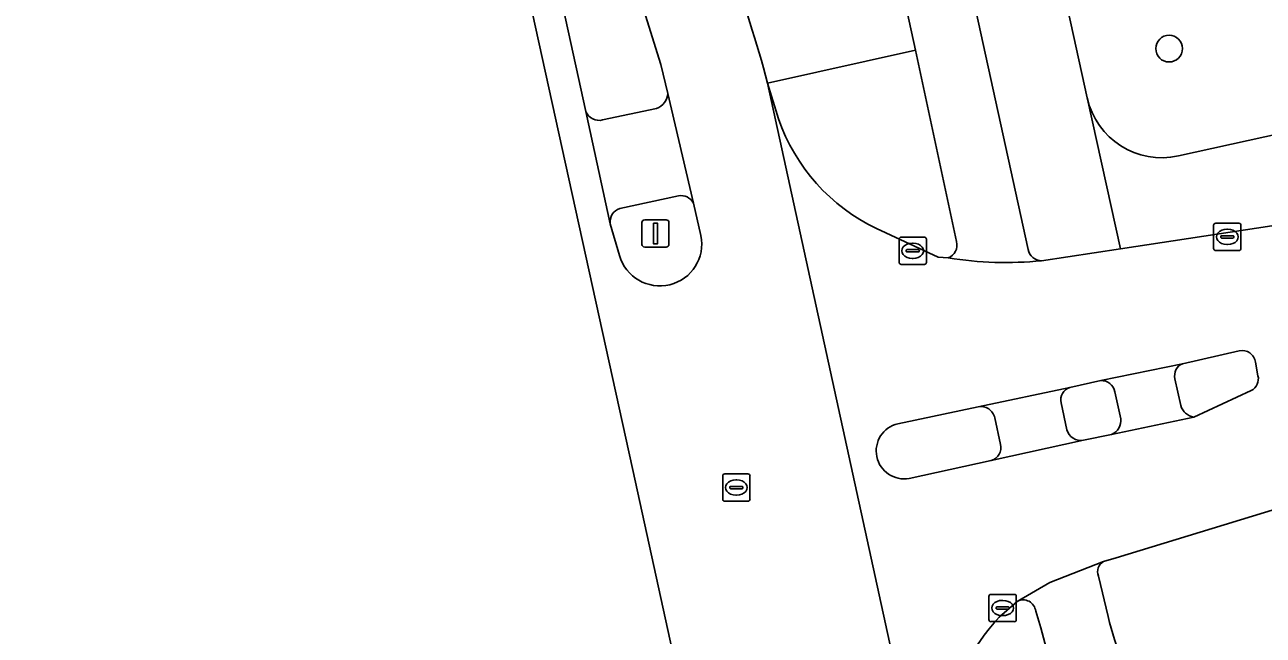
# Model space of a CAD drawing. Extents: x 160554 to 161248, y 385329 to 386506.
# Drawn here: x 160697.55 to 160742.95, y 385896.47 to 385918.86 of the extents above; entities that cross this region are included whole.
import ezdxf

# ---------------------------------------------------------------- set-up
doc = ezdxf.new("R2010")
doc.units = 0
for name, color, linetype in [('IMGEO_Berm_groen', 7, 'Continuous'), ('IMGEO_Boom', 7, 'Continuous'), ('IMGEO_Erf', 7, 'Continuous'), ('IMGEO_Fietspad_gesloten', 7, 'Continuous'), ('IMGEO_Kolk', 7, 'Continuous'), ('IMGEO_Lichtmast', 7, 'Continuous'), ('IMGEO_Rijbaan_lokaal_gesloten', 7, 'Continuous'), ('IMGEO_Rioolput', 7, 'Continuous'), ('IMGEO_Verkeerseiland_gesloten', 7, 'Continuous'), ('IMGEO_Voetpad_open', 7, 'Continuous')]:
    doc.layers.add(name, color=color, linetype=linetype)

msp = doc.modelspace()

# ---------------------------------------------------------------- linework, layer by layer
at = {"layer": 'IMGEO_Berm_groen'}
msp.add_lwpolyline([(160724.781, 385916.716), (160730.198, 385917.932), (160725.717, 385938.492)], dxfattribs=at)
msp.add_arc((160677.084, 385904.031), 49.355, 14.8933, 20.2817, dxfattribs=at)
at = {"layer": 'IMGEO_Boom'}
msp.add_circle((160739.497, 385917.986), 0.489, dxfattribs=at)
at = {"layer": 'IMGEO_Erf'}
for points in [[(160785.322, 385945.206), (160775.685, 385943.115), (160775.268, 385945.028), (160772.456, 385944.411), (160771.673, 385948.284), (160764.583, 385946.749), (160765.37, 385942.857), (160762.906, 385942.316), (160760.173, 385941.717), (160759.384, 385945.622), (160752.285, 385944.084), (160753.078, 385940.16), (160750.544, 385939.604), (160747.909, 385939.026), (160747.146, 385942.799), (160739.868, 385941.328), (160740.651, 385937.453), (160737.93, 385936.903), (160737.146, 385940.778), (160731.429, 385939.532), (160731.466, 385939.363), (160731.404, 385939.381), (160736.496, 385916.182)], [(160739.836, 385914.053), (160789.869, 385925.075), (160785.322, 385945.206)]]:
    msp.add_lwpolyline(points, dxfattribs=at)
msp.add_arc((160739.231, 385916.788), 2.801, 192.4935, 282.4775, dxfattribs=at)
at = {"layer": 'IMGEO_Fietspad_gesloten'}
for points in [[(160685.475, 386134.246), (160684.879, 386136.929), (160682.341, 386136.704), (160684.698, 386125.828), (160685.042, 386124.2), (160689.934, 386101.865), (160690.375, 386099.851), (160695.809, 386075.043), (160696.16, 386073.425), (160705.869, 386029.102), (160706.223, 386027.475), (160714.941, 385987.315), (160715.3, 385985.704), (160725.332, 385940.095), (160725.717, 385938.492), (160730.198, 385917.932), (160731.706, 385910.91)], [(160734.335, 385910.619), (160688.379, 386120.515), (160685.475, 386134.246)], [(160735.861, 385905.558), (160732.497, 385904.847)], [(160735.743, 385904.011), (160735.536, 385904.995)], [(160733.103, 385904.448), (160733.312, 385903.474)], [(160732.976, 385902.886), (160736.358, 385903.627)], [(160737.091, 385899.177), (160735.121, 385898.41), (160733.927, 385897.716)], [(160737.259, 385897.161), (160736.909, 385898.646)], [(160734.607, 385897.36), (160734.796, 385896.744)]]:
    msp.add_lwpolyline(points, dxfattribs=at)
for centre, radius, start, end in [((160731.206, 385910.787), 0.515, 292.3979, 13.7854), ((160734.82, 385910.698), 0.492, 189.2151, 270.0695), ((160733.52, 385923.547), 13.405, 260.9107, 275.5713), ((160735.991, 385905.108), 0.469, 106.0883, 193.919), ((160732.601, 385904.345), 0.513, 11.5859, 101.691), ((160736.264, 385904.161), 0.542, 196.0581, 279.9814), ((160732.85, 385903.348), 0.479, 285.2838, 15.2265), ((160737.295, 385898.81), 0.42, 119.1023, 203.0595), ((160734.147, 385897.309), 0.462, 6.2831, 118.4501), ((160758.292, 385902.692), 21.748, 194.7346, 213.2536), ((160758.521, 385902.644), 24.448, 193.9649, 208.0594)]:
    msp.add_arc(centre, radius, start, end, dxfattribs=at)
at = {"layer": 'IMGEO_Kolk'}
for p, q in [((160741.129, 385910.656), (160741.129, 385911.508)), ((160741.204, 385911.582), (160742.056, 385911.582)), ((160742.13, 385911.508), (160742.13, 385910.656)), ((160729.598, 385910.146), (160729.598, 385910.998)), ((160729.673, 385911.072), (160730.525, 385911.072)), ((160730.599, 385910.998), (160730.599, 385910.146)), ((160741.388, 385911.076), (160741.388, 385911.088)), ((160741.826, 385911.039), (160741.428, 385911.039)), ((160741.431, 385911.125), (160741.829, 385911.125)), ((160741.617, 385911.362), (160741.642, 385911.362)), ((160741.872, 385911.088), (160741.872, 385911.076)), ((160729.857, 385910.566), (160729.857, 385910.578)), ((160730.295, 385910.529), (160729.897, 385910.529)), ((160729.9, 385910.615), (160730.298, 385910.615)), ((160730.086, 385910.852), (160730.111, 385910.852)), ((160730.341, 385910.578), (160730.341, 385910.566)), ((160742.056, 385910.582), (160741.204, 385910.582)), ((160741.64, 385910.802), (160741.615, 385910.802)), ((160730.525, 385910.072), (160729.673, 385910.072)), ((160730.109, 385910.292), (160730.084, 385910.292)), ((160732.893, 385897.047), (160732.893, 385897.899)), ((160732.968, 385897.973), (160733.82, 385897.973)), ((160733.381, 385897.753), (160733.406, 385897.753)), ((160733.894, 385897.899), (160733.894, 385897.047)), ((160733.152, 385897.467), (160733.152, 385897.479)), ((160733.59, 385897.43), (160733.192, 385897.43)), ((160733.195, 385897.516), (160733.593, 385897.516)), ((160733.636, 385897.479), (160733.636, 385897.467)), ((160733.82, 385896.973), (160732.968, 385896.973)), ((160733.404, 385897.193), (160733.379, 385897.193))]:
    msp.add_line(p, q, dxfattribs=at)
for points in [[(160741.129, 385910.656), (160741.129, 385911.508)], [(160741.204, 385911.582), (160742.056, 385911.582)], [(160742.13, 385911.508), (160742.13, 385910.656)], [(160729.598, 385910.146), (160729.598, 385910.998)], [(160729.673, 385911.072), (160730.525, 385911.072)], [(160730.599, 385910.998), (160730.599, 385910.146)], [(160742.056, 385910.582), (160741.204, 385910.582)], [(160730.525, 385910.072), (160729.673, 385910.072)], [(160732.893, 385897.047), (160732.893, 385897.899)], [(160732.968, 385897.973), (160733.82, 385897.973)], [(160733.894, 385897.899), (160733.894, 385897.047)], [(160733.82, 385896.973), (160732.968, 385896.973)]]:
    msp.add_lwpolyline(points, dxfattribs=at)
for centre, radius, start, end in [((160741.206, 385911.506), 0.0765, 91.552, 178.448), ((160741.206, 385911.506), 0.0765, 91.552, 178.448), ((160742.054, 385911.506), 0.0765, 1.552, 88.448), ((160742.054, 385911.506), 0.0765, 1.552, 88.448), ((160729.675, 385910.996), 0.0765, 91.552, 178.448), ((160729.675, 385910.996), 0.0765, 91.552, 178.448), ((160730.523, 385910.996), 0.0765, 1.552, 88.448), ((160730.523, 385910.996), 0.0765, 1.552, 88.448), ((160741.428, 385911.085), 0.0403, 85.8775, 175.7526), ((160741.425, 385911.075), 0.0366, 178.938, 274.7102), ((160741.829, 385911.082), 0.043, 264.8664, 352.4533), ((160741.833, 385911.087), 0.0386, 1.7309, 96.639), ((160729.897, 385910.575), 0.0403, 85.8775, 175.7526), ((160729.894, 385910.565), 0.0366, 178.938, 274.7102), ((160730.298, 385910.572), 0.043, 264.8664, 352.4533), ((160730.302, 385910.577), 0.0386, 1.7309, 96.639), ((160741.206, 385910.658), 0.0765, 181.552, 268.448), ((160741.206, 385910.658), 0.0765, 181.552, 268.448), ((160742.054, 385910.658), 0.0765, 271.552, 358.448), ((160742.054, 385910.658), 0.0765, 271.552, 358.448), ((160729.675, 385910.148), 0.0765, 181.552, 268.448), ((160729.675, 385910.148), 0.0765, 181.552, 268.448), ((160730.523, 385910.148), 0.0765, 271.552, 358.448), ((160730.523, 385910.148), 0.0765, 271.552, 358.448), ((160732.97, 385897.897), 0.0765, 91.552, 178.448), ((160732.97, 385897.897), 0.0765, 91.552, 178.448), ((160733.818, 385897.897), 0.0765, 1.552, 88.448), ((160733.818, 385897.897), 0.0765, 1.552, 88.448), ((160733.192, 385897.476), 0.0403, 85.8775, 175.7526), ((160733.189, 385897.466), 0.0366, 178.938, 274.7102), ((160733.593, 385897.473), 0.043, 264.8664, 352.4533), ((160733.597, 385897.478), 0.0386, 1.7309, 96.639), ((160732.97, 385897.049), 0.0765, 181.552, 268.448), ((160732.97, 385897.049), 0.0765, 181.552, 268.448), ((160733.818, 385897.049), 0.0765, 271.552, 358.448), ((160733.818, 385897.049), 0.0765, 271.552, 358.448)]:
    msp.add_arc(centre, radius, start, end, dxfattribs=at)
for centre, major_axis, ratio, start_param, end_param in [((160741.616, 385911.082), (-0.387, 0.002), 0.722429, 4.712389, 7.853982), ((160741.641, 385911.082), (-0.39, 0.002), 0.717154, 1.570796, 4.712389), ((160730.085, 385910.572), (-0.387, 0.002), 0.722429, 4.712389, 7.853982), ((160730.11, 385910.572), (-0.39, 0.002), 0.717154, 1.570796, 4.712389), ((160733.38, 385897.473), (-0.387, 0.002), 0.722429, 4.712389, 7.853982), ((160733.405, 385897.473), (-0.39, 0.002), 0.717154, 1.570796, 4.712389)]:
    msp.add_ellipse(centre, major_axis=major_axis, ratio=ratio, start_param=start_param, end_param=end_param, dxfattribs=at)
at = {"layer": 'IMGEO_Lichtmast'}
for p, q in [((160720.173, 385910.807), (160720.173, 385911.607)), ((160720.173, 385911.607), (160720.173, 385910.807)), ((160720.273, 385911.707), (160721.063, 385911.707)), ((160721.063, 385911.707), (160720.273, 385911.707)), ((160721.163, 385911.607), (160721.163, 385910.807)), ((160721.163, 385910.807), (160721.163, 385911.607)), ((160721.063, 385910.707), (160720.273, 385910.707)), ((160720.273, 385910.707), (160721.063, 385910.707))]:
    msp.add_line(p, q, dxfattribs=at)
msp.add_lwpolyline([(160720.593, 385911.582), (160720.743, 385911.582), (160720.743, 385910.832), (160720.593, 385910.832), (160720.593, 385911.582)], dxfattribs=at)
for centre, start, end in [((160720.273, 385911.607), 90, 180), ((160720.273, 385911.607), 90, 180), ((160721.063, 385911.607), 0, 90), ((160721.063, 385911.607), 360, 90), ((160720.273, 385910.807), 180, 270), ((160720.273, 385910.807), 180, 270), ((160721.063, 385910.807), 270, 0), ((160721.063, 385910.807), 270, 0)]:
    msp.add_arc(centre, 0.1, start, end, dxfattribs=at)
at = {"layer": 'IMGEO_Rijbaan_lokaal_gesloten'}
for points in [[(160723.379, 385921.139), (160723.11, 385921.858), (160719.817, 385920.782), (160720.87, 385917.4), (160721.122, 385916.345), (160722.06, 385912.323), (160722.337, 385911.13)], [(160719.35, 385910.399), (160719.01, 385911.566), (160718.114, 385915.674), (160717.104, 385920.326), (160715.987, 385920.097), (160715.986, 385920.097)], [(160715.986, 385920.097), (160719.827, 385902.586), (160732.663, 385844.066), (160734.272, 385836.538), (160774.456, 385648.538), (160783.981, 385603.977), (160786.986, 385589.919), (160802.685, 385519.246), (160829.424, 385398.876), (160836.967, 385359.152), (160838.712, 385333.406), (160857.818, 385334.076)], [(160725.174, 385915.405), (160724.781, 385916.716), (160730.882, 385888.717)], [(160731.916, 385883.985), (160730.882, 385888.717), (160724.781, 385916.716)], [(160731.402, 385910.311), (160731.032, 385910.335), (160728.768, 385911.384)], [(160733.272, 385897.142), (160733.927, 385897.716), (160735.121, 385898.41), (160737.091, 385899.177), (160737.558, 385899.319), (160746.075, 385901.918), (160744.233, 385911.636), (160737.71, 385910.645), (160734.821, 385910.206)], [(160729.555, 385904.229), (160732.497, 385904.847), (160735.861, 385905.558), (160736.993, 385905.815), (160739.982, 385906.431), (160742.07, 385906.902)], [(160742.664, 385906.489), (160742.754, 385905.992)], [(160742.509, 385905.447), (160740.403, 385904.475), (160737.388, 385903.842), (160736.358, 385903.627), (160732.976, 385902.886), (160729.97, 385902.228)]]:
    msp.add_lwpolyline(points, dxfattribs=at)
for centre, radius, start, end in [((160677.084, 385904.031), 49.355, 14.8933, 20.2817), ((160731.824, 385917.732), 7.045, 199.2865, 244.2947), ((160720.829, 385910.824), 1.539, 196.0186, 11.4845), ((160733.52, 385923.547), 13.405, 260.9107, 275.5713), ((160742.175, 385906.42), 0.494, 8.0787, 102.3006), ((160742.286, 385905.875), 0.483, 297.5396, 14.0487), ((160729.782, 385903.232), 1.022, 102.816, 280.6177), ((160740.63, 385890.503), 9.911, 137.9424, 190.3825)]:
    msp.add_arc(centre, radius, start, end, dxfattribs=at)
at = {"layer": 'IMGEO_Rioolput'}
for p, q in [((160723.132, 385901.465), (160723.132, 385902.317)), ((160723.207, 385902.391), (160724.059, 385902.391)), ((160724.133, 385902.317), (160724.133, 385901.465)), ((160723.391, 385901.885), (160723.391, 385901.897)), ((160723.829, 385901.848), (160723.431, 385901.848)), ((160723.434, 385901.934), (160723.832, 385901.934)), ((160723.62, 385902.171), (160723.645, 385902.171)), ((160723.875, 385901.897), (160723.875, 385901.885)), ((160724.059, 385901.391), (160723.207, 385901.391)), ((160723.643, 385901.611), (160723.618, 385901.611))]:
    msp.add_line(p, q, dxfattribs=at)
for points in [[(160723.132, 385901.465), (160723.132, 385902.317)], [(160723.207, 385902.391), (160724.059, 385902.391)], [(160724.133, 385902.317), (160724.133, 385901.465)], [(160724.059, 385901.391), (160723.207, 385901.391)]]:
    msp.add_lwpolyline(points, dxfattribs=at)
for centre, radius, start, end in [((160723.209, 385902.315), 0.0765, 91.552, 178.448), ((160723.209, 385902.315), 0.0765, 91.552, 178.448), ((160724.057, 385902.315), 0.0765, 1.552, 88.448), ((160724.057, 385902.315), 0.0765, 1.552, 88.448), ((160723.431, 385901.894), 0.0403, 85.8775, 175.7526), ((160723.428, 385901.884), 0.0366, 178.938, 274.7102), ((160723.832, 385901.891), 0.043, 264.8664, 352.4533), ((160723.836, 385901.896), 0.0386, 1.7309, 96.639), ((160723.209, 385901.467), 0.0765, 181.552, 268.448), ((160723.209, 385901.467), 0.0765, 181.552, 268.448), ((160724.057, 385901.467), 0.0765, 271.552, 358.448), ((160724.057, 385901.467), 0.0765, 271.552, 358.448)]:
    msp.add_arc(centre, radius, start, end, dxfattribs=at)
for centre, major_axis, ratio, start_param, end_param in [((160723.619, 385901.891), (-0.387, 0.002), 0.722429, 4.712389, 7.853982), ((160723.644, 385901.891), (-0.39, 0.002), 0.717154, 1.570796, 4.712389)]:
    msp.add_ellipse(centre, major_axis=major_axis, ratio=ratio, start_param=start_param, end_param=end_param, dxfattribs=at)
at = {"layer": 'IMGEO_Verkeerseiland_gesloten'}
for points in [[(160716.275, 385924.14), (160717.104, 385920.326), (160718.114, 385915.674)], [(160721.122, 385916.345), (160720.87, 385917.4), (160719.817, 385920.782)], [(160718.731, 385915.369), (160720.702, 385915.795)], [(160721.507, 385912.586), (160719.366, 385912.124)], [(160722.337, 385911.13), (160722.06, 385912.323)], [(160719.01, 385911.566), (160719.35, 385910.399)], [(160742.07, 385906.902), (160739.982, 385906.431)], [(160742.754, 385905.992), (160742.664, 385906.489)], [(160736.993, 385905.815), (160735.861, 385905.558)], [(160739.711, 385905.881), (160739.926, 385904.894)], [(160737.724, 385904.416), (160737.503, 385905.4)], [(160740.403, 385904.475), (160742.509, 385905.447)], [(160732.497, 385904.847), (160729.555, 385904.229)], [(160735.536, 385904.995), (160735.743, 385904.011)], [(160733.312, 385903.474), (160733.103, 385904.448)], [(160736.358, 385903.627), (160737.388, 385903.842)], [(160729.97, 385902.228), (160732.976, 385902.886)]]:
    msp.add_lwpolyline(points, dxfattribs=at)
for centre, radius, start, end in [((160720.51, 385916.377), 0.613, 288.2648, 357.0018), ((160718.601, 385915.883), 0.53, 203.2463, 284.1448), ((160721.609, 385912.088), 0.508, 27.4971, 101.6325), ((160719.499, 385911.647), 0.495, 105.5406, 189.3843), ((160720.829, 385910.824), 1.539, 196.0186, 11.4845), ((160742.175, 385906.42), 0.494, 8.0787, 102.3006), ((160740.182, 385905.991), 0.484, 114.4342, 193.1044), ((160742.286, 385905.875), 0.483, 297.5396, 14.0487), ((160735.991, 385905.108), 0.469, 106.0883, 193.919), ((160737.009, 385905.313), 0.502, 9.9381, 91.7896), ((160732.601, 385904.345), 0.513, 11.5859, 101.691), ((160740.486, 385905.051), 0.582, 195.6432, 261.7642), ((160729.782, 385903.232), 1.022, 102.816, 280.6177), ((160737.193, 385904.341), 0.536, 291.3201, 7.9934), ((160736.264, 385904.161), 0.542, 196.0581, 279.9814), ((160732.85, 385903.348), 0.479, 285.2838, 15.2265)]:
    msp.add_arc(centre, radius, start, end, dxfattribs=at)
at = {"layer": 'IMGEO_Voetpad_open'}
for points in [[(160711.803, 386029.046), (160711.783, 386029.121), (160711.428, 386030.438), (160711.403, 386030.553), (160702.894, 386069.817), (160702.888, 386069.837), (160700.943, 386078.108), (160691.557, 386120.659), (160690.78, 386124.339), (160688.391, 386135.654), (160688.142, 386136.774), (160684.879, 386136.929), (160685.475, 386134.246), (160688.379, 386120.515), (160734.335, 385910.619)], [(160734.821, 385910.206), (160737.71, 385910.645), (160736.503, 385916.132), (160736.496, 385916.182), (160731.404, 385939.381), (160731.466, 385939.363), (160731.429, 385939.532), (160731.131, 385940.897), (160731.096, 385941.055), (160731.016, 385941.044), (160720.831, 385987.697), (160720.571, 385988.884), (160711.803, 386029.046)], [(160841.431, 385936.281), (160838.197, 385935.721), (160791.225, 385925.374), (160789.869, 385925.075), (160739.836, 385914.053)], [(160731.706, 385910.91), (160730.198, 385917.932), (160724.781, 385916.716), (160725.174, 385915.405)], [(160722.06, 385912.323), (160721.122, 385916.345)], [(160736.496, 385916.182), (160736.503, 385916.132), (160737.71, 385910.645), (160744.233, 385911.636), (160745.49, 385911.828)], [(160718.114, 385915.674), (160719.01, 385911.566)], [(160720.702, 385915.795), (160718.731, 385915.369)], [(160719.366, 385912.124), (160721.507, 385912.586)], [(160728.768, 385911.384), (160731.032, 385910.335), (160731.402, 385910.311)], [(160739.982, 385906.431), (160736.993, 385905.815)], [(160739.926, 385904.894), (160739.711, 385905.881)], [(160737.503, 385905.4), (160737.724, 385904.416)], [(160737.388, 385903.842), (160740.403, 385904.475)], [(160781.262, 385750), (160780.116, 385755.219), (160777.992, 385764.891), (160774.791, 385779.47), (160772.013, 385792.125), (160769.9, 385801.747), (160767.998, 385810.411), (160766.088, 385819.108), (160766.446, 385819.186), (160763.205, 385833.915), (160761.698, 385840.764), (160761.62, 385841.119), (160761.387, 385841.069), (160758.439, 385854.537), (160758.206, 385855.6), (160759.667, 385855.919), (160759.385, 385857.208), (160757.924, 385856.888), (160755.843, 385866.393), (160749.452, 385895.585), (160748.25, 385902.591), (160746.075, 385901.918), (160737.558, 385899.319), (160737.091, 385899.177)], [(160736.909, 385898.646), (160737.259, 385897.161)], [(160733.927, 385897.716), (160733.272, 385897.142)], [(160734.796, 385896.744), (160734.607, 385897.36)]]:
    msp.add_lwpolyline(points, dxfattribs=at)
for centre, radius, start, end in [((160720.51, 385916.377), 0.613, 288.2648, 357.0018), ((160739.231, 385916.788), 2.801, 192.4935, 282.4775), ((160718.601, 385915.883), 0.53, 203.2463, 284.1448), ((160731.824, 385917.732), 7.045, 199.2865, 244.2947), ((160721.609, 385912.088), 0.508, 27.4971, 101.6325), ((160719.499, 385911.647), 0.495, 105.5406, 189.3843), ((160731.206, 385910.787), 0.515, 292.3979, 13.7854), ((160734.82, 385910.698), 0.492, 189.2151, 270.0695), ((160740.182, 385905.991), 0.484, 114.4342, 193.1044), ((160737.009, 385905.313), 0.502, 9.9381, 91.7896), ((160740.486, 385905.051), 0.582, 195.6432, 261.7642), ((160737.193, 385904.341), 0.536, 291.3201, 7.9934), ((160737.295, 385898.81), 0.42, 119.1023, 203.0595), ((160734.147, 385897.309), 0.462, 6.2831, 118.4501), ((160740.63, 385890.503), 9.911, 137.9424, 190.3825), ((160758.292, 385902.692), 21.748, 194.7346, 213.2536), ((160758.521, 385902.644), 24.448, 193.9649, 208.0594)]:
    msp.add_arc(centre, radius, start, end, dxfattribs=at)

doc.saveas('drawing.dxf')
